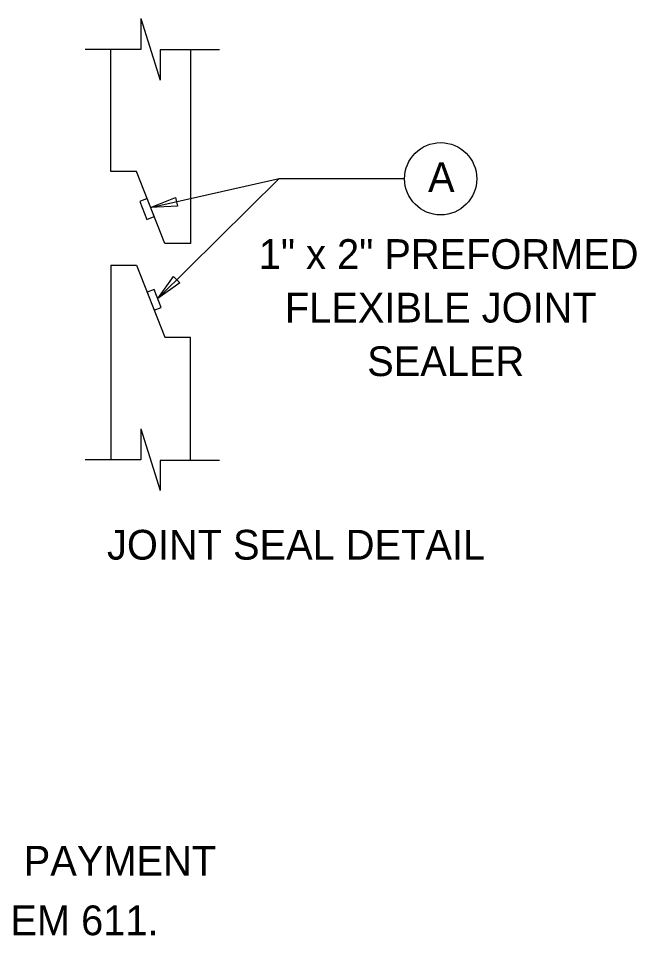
# Model space of a CAD drawing. Extents: x -1609 to 1184, y -412 to 394.
# Drawn here: x 607.74 to 613.56, y 221.8 to 230.43 of the extents above; entities that cross this region are included whole.
import ezdxf

# ---------------------------------------------------------------- set-up
doc = ezdxf.new("R2010")
doc.units = 0
for name, color, linetype in [('Default', 7, 'Continuous'), ('SH_Data', 7, 'Continuous'), ('ST_Details', 7, 'Continuous'), ('ST_Text', 7, 'Continuous')]:
    doc.layers.add(name, color=color, linetype=linetype)

msp = doc.modelspace()

# ---------------------------------------------------------------- linework, layer by layer
at = {"layer": 'Default'}
for points in [[(609.2174, 228.7472), (609.2358, 228.666), (608.9829, 228.6513)], [(609.1983, 228.0027), (609.2569, 227.9434), (609.0499, 227.7974)]]:
    msp.add_lwpolyline(points, close=True, dxfattribs=at)
at = {"layer": 'ST_Details'}
for p, q in [((608.891, 230.4315), (609.0748, 229.8511)), ((608.891, 230.4315), (608.891, 230.1377)), ((608.891, 230.1377), (608.3661, 230.1377)), ((608.6079, 228.9895), (608.6079, 230.1377)), ((609.632, 230.1341), (609.0748, 230.1341)), ((609.0748, 230.1341), (609.0748, 229.8511)), ((609.3579, 230.1341), (609.3579, 228.313)), ((608.8501, 228.9895), (608.6079, 228.9895)), ((608.6079, 228.9895), (608.6079, 228.9895)), ((609.1157, 228.313), (608.8501, 228.9895)), ((609.3579, 228.313), (609.1157, 228.313)), ((608.6079, 228.1101), (608.6079, 226.2775)), ((608.6079, 228.1093), (608.8501, 228.1093)), ((608.8501, 228.1093), (609.1157, 227.4328)), ((609.1157, 227.4328), (609.3579, 227.4328)), ((609.3579, 226.2739), (609.3579, 227.4328)), ((608.891, 226.5712), (609.0748, 225.9909)), ((608.891, 226.5712), (608.891, 226.2775)), ((608.891, 226.2775), (608.3661, 226.2775)), ((609.632, 226.2739), (609.0748, 226.2739)), ((609.0748, 226.2739), (609.0748, 225.9909))]:
    msp.add_line(p, q, dxfattribs=at)
for points in [[(608.8827, 228.7095), (608.9492, 228.5404), (609.0161, 228.5667), (608.9497, 228.7358)], [(608.9497, 227.8556), (609.0161, 227.6865), (609.0831, 227.7128), (609.0167, 227.8819)]]:
    msp.add_lwpolyline(points, close=True, dxfattribs=at)
at = {"layer": 'ST_Text'}
for p, q in [((608.9829, 228.6513), (610.1916, 228.9257)), ((609.0499, 227.7974), (610.1916, 228.9257)), ((610.1916, 228.9257), (611.373, 228.9257))]:
    msp.add_line(p, q, dxfattribs=at)
msp.add_circle((611.713, 228.9227), 0.34, dxfattribs=at)

# ---------------------------------------------------------------- texts
at = {"layer": 'SH_Data'}
for s, p in [('A', (611.5942, 228.7986)), ('1" x 2" PREFORMED', (610.0013, 228.0744)), ('FLEXIBLE JOINT', (610.2469, 227.5704)), ('SEALER', (611.0216, 227.0664)), ('JOINT SEAL DETAIL', (608.5733, 225.3402)), ('A  - SEAL JOINTS AS DETAILED IN THESE PLANS. PAYMENT', (598.801, 222.3672)), ('    FOR JOINT SEAL SHALL BE INCLUDED WITH ITEM 611.', (598.801, 221.8072))]:
    msp.add_text(s, height=0.28, dxfattribs=at).set_placement(p)

doc.saveas('drawing.dxf')
